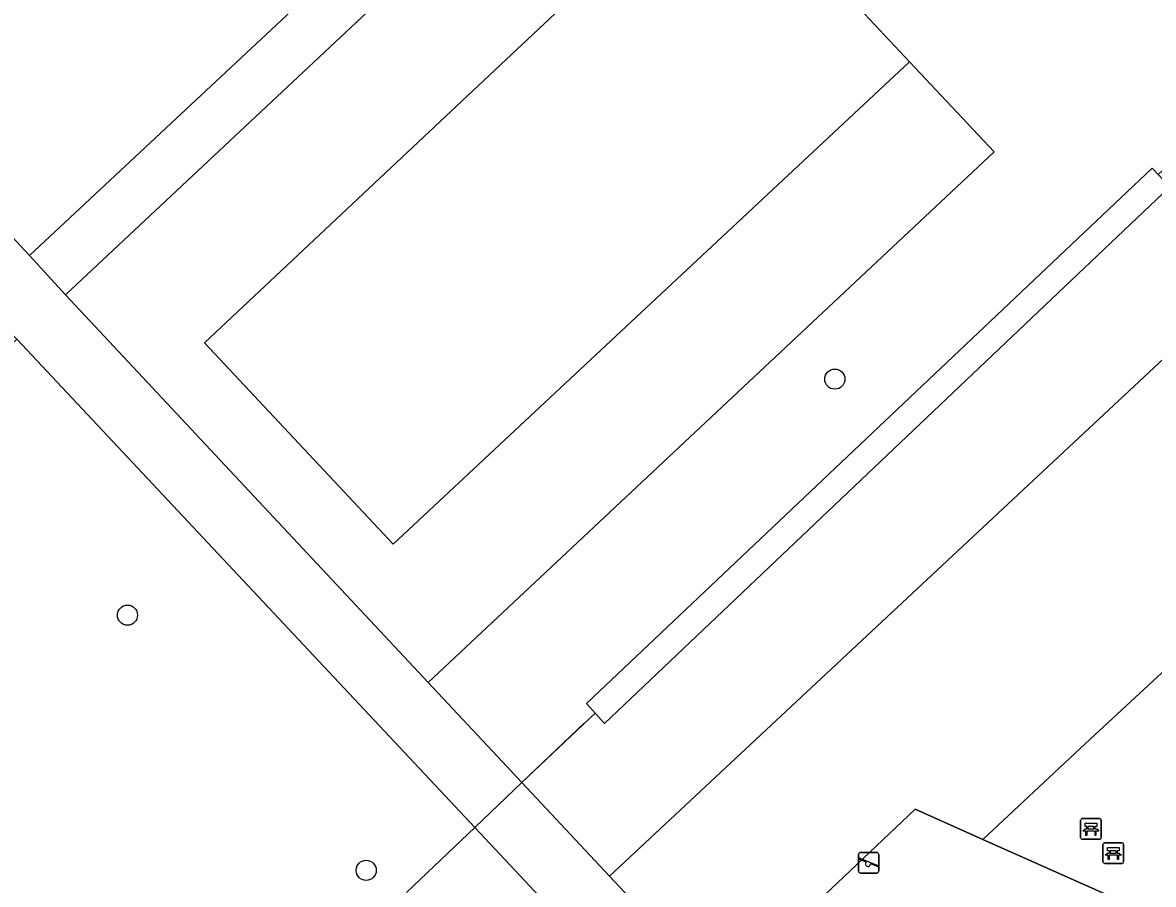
# Model space of a CAD drawing. Extents: x 157445 to 158888, y 383061 to 384688.
# Drawn here: x 158151.3 to 158206.3, y 384194.5 to 384236.4 of the extents above; entities that cross this region are included whole.
import ezdxf

# ---------------------------------------------------------------- set-up
doc = ezdxf.new("R2010")
doc.units = 0
for name, color, linetype in [('IMGEO_Bank', 7, 'Continuous'), ('IMGEO_Boom', 7, 'Continuous'), ('IMGEO_Duiker', 7, 'Continuous'), ('IMGEO_Greppel_droge_sloot', 7, 'Continuous'), ('IMGEO_Groenvoorziening', 7, 'Continuous'), ('IMGEO_Loofbos', 7, 'Continuous'), ('IMGEO_Speelvoorziening', 7, 'Continuous'), ('IMGEO_Terreindeel_gesloten', 7, 'Continuous'), ('IMGEO_Terreindeel_halfverhard', 7, 'Continuous'), ('IMGEO_Terreindeel_open', 7, 'Continuous'), ('IMGEO_Voetpad_halfverhard', 7, 'Continuous')]:
    doc.layers.add(name, color=color, linetype=linetype)

msp = doc.modelspace()

# ---------------------------------------------------------------- linework, layer by layer
at = {"layer": 'IMGEO_Bank'}
for p, q in [((158202.729, 384196.752), (158202.729, 384197.593)), ((158202.729, 384197.593), (158202.729, 384196.752)), ((158202.804, 384197.677), (158203.645, 384197.677)), ((158203.645, 384197.677), (158202.804, 384197.677)), ((158203.729, 384197.602), (158203.729, 384196.761)), ((158203.729, 384196.761), (158203.729, 384197.602)), ((158203.426, 384197.075), (158203.033, 384197.075)), ((158203.038, 384197.183), (158203.038, 384197.289)), ((158203.082, 384197.289), (158203.082, 384197.183)), ((158203.37, 384197.295), (158203.088, 384197.295)), ((158203.088, 384197.177), (158203.37, 384197.177)), ((158203.376, 384197.183), (158203.376, 384197.289)), ((158203.42, 384197.289), (158203.42, 384197.183)), ((158203.654, 384196.677), (158202.813, 384196.677)), ((158202.813, 384196.677), (158203.654, 384196.677)), ((158203.816, 384195.578), (158203.816, 384196.419)), ((158203.816, 384196.419), (158203.816, 384195.578)), ((158203.891, 384196.503), (158204.732, 384196.503)), ((158204.732, 384196.503), (158203.891, 384196.503)), ((158204.816, 384196.428), (158204.816, 384195.587)), ((158204.816, 384195.587), (158204.816, 384196.428)), ((158204.513, 384195.901), (158204.12, 384195.901)), ((158204.125, 384196.009), (158204.125, 384196.115)), ((158204.169, 384196.115), (158204.169, 384196.009)), ((158204.457, 384196.121), (158204.175, 384196.121)), ((158204.175, 384196.003), (158204.457, 384196.003)), ((158204.463, 384196.009), (158204.463, 384196.115)), ((158204.507, 384196.115), (158204.507, 384196.009)), ((158204.741, 384195.503), (158203.9, 384195.503)), ((158203.9, 384195.503), (158204.741, 384195.503))]:
    msp.add_line(p, q, dxfattribs=at)
for points in [[(158202.976, 384197.075), (158202.834, 384197.075), (158202.946, 384197.177), (158203.032, 384197.177)], [(158203.032, 384197.295), (158202.946, 384197.295), (158202.946, 384197.456), (158203.509, 384197.456), (158203.509, 384197.295), (158203.426, 384197.295)], [(158203.026, 384197.068), (158203.026, 384196.861), (158202.983, 384196.861), (158202.983, 384197.068)], [(158203.426, 384197.177), (158203.509, 384197.177), (158203.621, 384197.075), (158203.482, 384197.075)], [(158203.476, 384197.068), (158203.476, 384196.861), (158203.432, 384196.861), (158203.432, 384197.068)], [(158204.063, 384195.901), (158203.921, 384195.901), (158204.033, 384196.003), (158204.119, 384196.003)], [(158204.119, 384196.121), (158204.033, 384196.121), (158204.033, 384196.282), (158204.596, 384196.282), (158204.596, 384196.121), (158204.513, 384196.121)], [(158204.113, 384195.894), (158204.113, 384195.687), (158204.07, 384195.687), (158204.07, 384195.894)], [(158204.513, 384196.003), (158204.596, 384196.003), (158204.708, 384195.901), (158204.569, 384195.901)], [(158204.563, 384195.894), (158204.563, 384195.687), (158204.519, 384195.687), (158204.519, 384195.894)]]:
    msp.add_lwpolyline(points, dxfattribs=at)
for centre, radius, start, end in [((158202.807, 384197.599), 0.0779, 92.4484, 184.2845), ((158202.807, 384197.599), 0.0779, 92.4484, 184.2845), ((158203.651, 384197.599), 0.0779, 2.4484, 94.2845), ((158203.651, 384197.599), 0.0779, 2.4484, 94.2845), ((158202.976, 384197.068), 0.00671, 2.8957, 87.1043), ((158203.033, 384197.068), 0.00671, 92.8957, 177.1043), ((158203.031, 384197.288), 0.00671, 2.8957, 87.1043), ((158203.031, 384197.184), 0.00671, 272.8957, 357.1043), ((158203.088, 384197.288), 0.00671, 92.8957, 177.1043), ((158203.088, 384197.184), 0.00671, 182.8957, 267.1043), ((158203.37, 384197.288), 0.00671, 2.8957, 87.1043), ((158203.37, 384197.184), 0.00671, 272.8957, 357.1043), ((158203.427, 384197.288), 0.00671, 92.8957, 177.1043), ((158203.427, 384197.184), 0.00671, 182.8957, 267.1043), ((158203.425, 384197.068), 0.00671, 2.8957, 87.1043), ((158203.482, 384197.068), 0.00671, 92.8957, 177.1043), ((158202.807, 384196.755), 0.0779, 182.4484, 274.2845), ((158202.807, 384196.755), 0.0779, 182.4484, 274.2845), ((158203.651, 384196.755), 0.0779, 272.4484, 4.2845), ((158203.651, 384196.755), 0.0779, 272.4484, 4.2845), ((158203.894, 384196.425), 0.0779, 92.4484, 184.2845), ((158203.894, 384196.425), 0.0779, 92.4484, 184.2845), ((158204.738, 384196.425), 0.0779, 2.4484, 94.2845), ((158204.738, 384196.425), 0.0779, 2.4484, 94.2845), ((158204.063, 384195.894), 0.00671, 2.8957, 87.1043), ((158204.12, 384195.894), 0.00671, 92.8957, 177.1043), ((158204.118, 384196.114), 0.00671, 2.8957, 87.1043), ((158204.118, 384196.01), 0.00671, 272.8957, 357.1043), ((158204.175, 384196.114), 0.00671, 92.8957, 177.1043), ((158204.175, 384196.01), 0.00671, 182.8957, 267.1043), ((158204.457, 384196.114), 0.00671, 2.8957, 87.1043), ((158204.457, 384196.01), 0.00671, 272.8957, 357.1043), ((158204.514, 384196.114), 0.00671, 92.8957, 177.1043), ((158204.514, 384196.01), 0.00671, 182.8957, 267.1043), ((158204.512, 384195.894), 0.00671, 2.8957, 87.1043), ((158204.569, 384195.894), 0.00671, 92.8957, 177.1043), ((158203.894, 384195.581), 0.0779, 182.4484, 274.2845), ((158203.894, 384195.581), 0.0779, 182.4484, 274.2845), ((158204.738, 384195.581), 0.0779, 272.4484, 4.2845), ((158204.738, 384195.581), 0.0779, 272.4484, 4.2845)]:
    msp.add_arc(centre, radius, start, end, dxfattribs=at)
at = {"layer": 'IMGEO_Boom'}
for centre in [(158190.779, 384219.041), (158156.389, 384207.566), (158167.996, 384195.166)]:
    msp.add_circle(centre, 0.489, dxfattribs=at)
at = {"layer": 'IMGEO_Duiker'}
msp.add_lwpolyline([(158169.956, 384194.082), (158173.276, 384197.249), (158175.565, 384199.432), (158178.589, 384202.316)], dxfattribs=at)
at = {"layer": 'IMGEO_Greppel_droge_sloot'}
msp.add_lwpolyline([(158207.073, 384228.386), (158206.501, 384228.988), (158206.206, 384229.298), (158178.699, 384203.274), (158179.126, 384202.806), (158179.584, 384202.305)], close=True, dxfattribs=at)
at = {"layer": 'IMGEO_Groenvoorziening'}
for points in [[(158195.159, 384250), (158188.996, 384256.577), (158182.028, 384250), (158180.871, 384248.916), (158185.177, 384244.331), (158194.412, 384234.46), (158198.525, 384230.08), (158171.016, 384204.289), (158175.565, 384199.432), (158179.126, 384202.806), (158178.699, 384203.274), (158206.206, 384229.298), (158206.501, 384228.988), (158210.961, 384233.073)], [(158160.133, 384220.795), (158185.177, 384244.331), (158180.871, 384248.916), (158153.37, 384223.135), (158171.016, 384204.289), (158198.525, 384230.08), (158194.412, 384234.46), (158169.314, 384211.024)], [(158210.961, 384233.073), (158206.501, 384228.988), (158207.073, 384228.386), (158179.584, 384202.305), (158179.126, 384202.806), (158175.565, 384199.432), (158179.831, 384194.875), (158207.292, 384220.529), (158245.873, 384179.05), (158254.137, 384186.825)], [(158207.292, 384220.529), (158179.831, 384194.875), (158218.641, 384153.427), (158245.873, 384179.05)], [(158212.912, 384185.732), (158215.572, 384182.88), (158206.138, 384174.082), (158203.478, 384176.934), (158200.978, 384174.468), (158194.113, 384181.775), (158189.649, 384193.367), (158194.689, 384198.137), (158197.973, 384196.671), (158203.191, 384201.545), (158209.716, 384207.588), (158221.89, 384194.46), (158215.31, 384188.184), (158212.058, 384191.602), (158209.555, 384189.332)]]:
    msp.add_lwpolyline(points, close=True, dxfattribs=at)
at = {"layer": 'IMGEO_Loofbos'}
msp.add_lwpolyline([(158173.609, 384271.678), (158150.518, 384250), (158138.61, 384238.821), (158142.146, 384235.219), (158151.632, 384225.045), (158178.326, 384250), (158187.326, 384258.414)], dxfattribs=at)
msp.add_lwpolyline([(158151.018, 384220.981), (158131.915, 384203.057), (158177.871, 384154.019), (158177.905, 384154.051), (158190.702, 384166.018), (158197.023, 384171.929), (158173.276, 384197.249)], close=True, dxfattribs=at)
at = {"layer": 'IMGEO_Speelvoorziening'}
for p, q in [((158191.926, 384195.136), (158191.926, 384195.936)), ((158191.926, 384195.936), (158191.926, 384195.136)), ((158192.026, 384196.036), (158192.816, 384196.036)), ((158192.816, 384196.036), (158192.026, 384196.036)), ((158192.916, 384195.936), (158192.916, 384195.136)), ((158192.916, 384195.136), (158192.916, 384195.936)), ((158192.309, 384195.564), (158191.97, 384195.701)), ((158191.995, 384195.761), (158192.871, 384195.408)), ((158192.847, 384195.348), (158192.507, 384195.485)), ((158192.816, 384195.036), (158192.026, 384195.036)), ((158192.026, 384195.036), (158192.816, 384195.036))]:
    msp.add_line(p, q, dxfattribs=at)
for centre, radius, start, end in [((158192.026, 384195.936), 0.1, 90, 180), ((158192.026, 384195.936), 0.1, 90, 180), ((158192.816, 384195.936), 0.1, 0, 90), ((158192.816, 384195.936), 0.1, 360, 90), ((158191.983, 384195.731), 0.0327, 68.078, 248.078), ((158192.388, 384195.474), 0.12, 130.9928, 5.1632), ((158192.859, 384195.378), 0.0327, 248.078, 68.078), ((158192.026, 384195.136), 0.1, 180, 270), ((158192.026, 384195.136), 0.1, 180, 270), ((158192.816, 384195.136), 0.1, 270, 0), ((158192.816, 384195.136), 0.1, 270, 0)]:
    msp.add_arc(centre, radius, start, end, dxfattribs=at)
at = {"layer": 'IMGEO_Terreindeel_gesloten'}
msp.add_lwpolyline([(158197.973, 384196.671), (158194.689, 384198.137), (158189.649, 384193.367), (158194.113, 384181.775), (158200.978, 384174.468), (158203.478, 384176.934), (158212.912, 384185.732), (158209.555, 384189.332), (158206.088, 384193.049)], close=True, dxfattribs=at)
at = {"layer": 'IMGEO_Terreindeel_halfverhard'}
msp.add_lwpolyline([(158194.412, 384234.46), (158185.177, 384244.331), (158160.133, 384220.795), (158169.314, 384211.024)], close=True, dxfattribs=at)
at = {"layer": 'IMGEO_Terreindeel_open'}
msp.add_lwpolyline([(158209.716, 384207.588), (158203.191, 384201.545), (158197.973, 384196.671), (158206.088, 384193.049), (158209.555, 384189.332), (158212.058, 384191.602), (158215.31, 384188.184), (158221.89, 384194.46)], close=True, dxfattribs=at)
at = {"layer": 'IMGEO_Voetpad_halfverhard'}
for points in [[(158179.831, 384194.875), (158175.565, 384199.432), (158171.016, 384204.289), (158153.37, 384223.135), (158151.632, 384225.045), (158142.146, 384235.219), (158138.61, 384238.821), (158134.766, 384242.404), (158133.532, 384243.529), (158127.947, 384247.876), (158124.792, 384250), (158118.396, 384253.676), (158114.295, 384255.709), (158108.429, 384258.208), (158103.117, 384259.974), (158095.906, 384262.058), (158088.537, 384263.489), (158086.808, 384263.727), (158081.83, 384264.311), (158033.118, 384270.031)], [(158142.286, 384230.311), (158147.474, 384224.665), (158151.018, 384220.981), (158173.276, 384197.249), (158197.023, 384171.929), (158190.702, 384166.018), (158177.905, 384154.051), (158177.871, 384154.019), (158180.104, 384151.635), (158181.915, 384149.764), (158194.682, 384161.703), (158198.888, 384165.636), (158201.903, 384162.403), (158216.008, 384147.281), (158218.02, 384149.105), (158225.807, 384140.801), (158257.172, 384107.178), (158259.565, 384109.12), (158259.617, 384109.161), (158255.668, 384113.345), (158228.948, 384142.27), (158220.449, 384151.507), (158218.641, 384153.427), (158179.831, 384194.875)]]:
    msp.add_lwpolyline(points, dxfattribs=at)
msp.add_lwpolyline([(158180.871, 384248.916), (158182.028, 384250), (158188.996, 384256.577), (158187.326, 384258.414), (158178.326, 384250), (158151.632, 384225.045), (158153.37, 384223.135)], close=True, dxfattribs=at)

doc.saveas('drawing.dxf')
